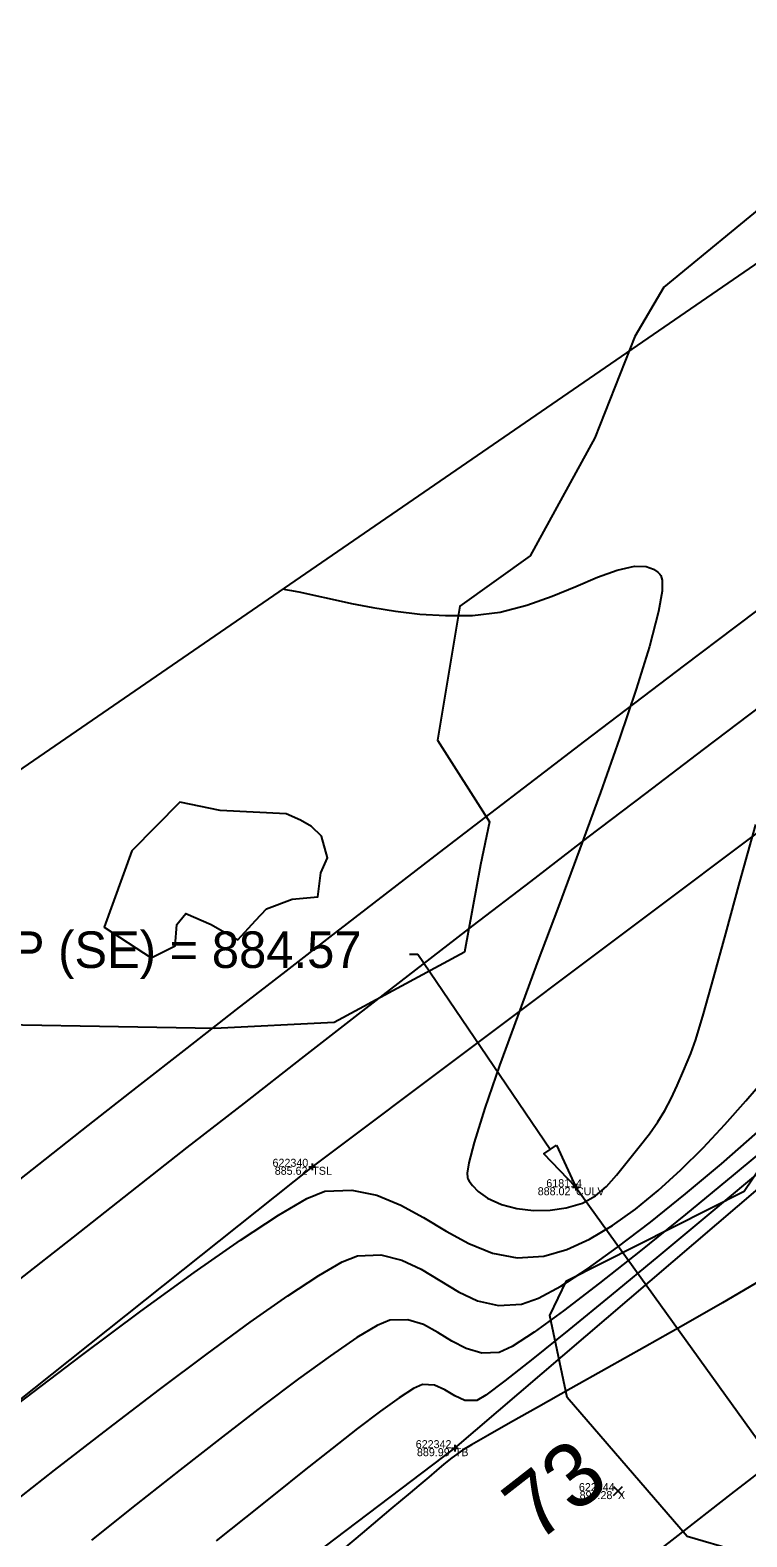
# Model space of a CAD drawing. Extents: x 1957117 to 1971063, y 701601 to 715861.
# Drawn here: x 1964938.7 to 1964970, y 708726.4 to 708792.3 of the extents above; entities that cross this region are included whole.
import ezdxf

# ---------------------------------------------------------------- set-up
doc = ezdxf.new("R2010")
doc.units = 0
for name, color, linetype in [('AP_X_Lights', 7, 'Continuous'), ('DR_X_Text', 7, 'Continuous'), ('DT_X_Break_Line', 7, 'Continuous'), ('DT_X_Contour_Major', 7, 'Continuous'), ('DT_X_Contour_Minor', 7, 'Continuous'), ('DT_X_TIN_Hull', 7, 'Continuous'), ('GE_P_CL_50', 7, 'Continuous'), ('GE_X_CL_20', 7, 'Continuous'), ('PV_P_Drive', 7, 'Continuous'), ('PV_P_Shoulder', 7, 'Continuous'), ('RS_Raster1', 7, 'Continuous'), ('RW_X_Esmt_RR', 7, 'Continuous'), ('SC_Scratch1', 7, 'Continuous'), ('SC_Shading5', 7, 'Continuous'), ('VG_X_Tree_Line_Rt', 7, 'Continuous')]:
    doc.layers.add(name, color=color, linetype=linetype)

msp = doc.modelspace()

# ---------------------------------------------------------------- linework, layer by layer
at = {"layer": 'AP_X_Lights'}
for p, q in [((1964964.2, 708728.24), (1964964.588, 708728.63)), ((1964964.2, 708728.63), (1964964.588, 708728.24))]:
    msp.add_line(p, q, dxfattribs=at)
at = {"layer": 'DR_X_Text'}
for points in [[(1964955.643, 708751.906), (1964955.283, 708751.906)], [(1964961.434, 708743.379), (1964955.643, 708751.906)]]:
    msp.add_lwpolyline(points, dxfattribs=at)
msp.add_lwpolyline([(1964961.71, 708743.567), (1964962.558, 708741.725), (1964961.159, 708743.192)], close=True, dxfattribs=at)
at = {"layer": 'DT_X_Break_Line'}
for points in [[(1965027.084, 708795.395), (1964985.769, 708768.725), (1964951.036, 708742.62), (1964905.566, 708706.423), (1964871.901, 708678.374), (1964831.983, 708645.313), (1964782.922, 708598.307), (1964751.996, 708567.82), (1964719.389, 708526.502), (1964685.037, 708487.314), (1964653.423, 708447.943), (1964627.715, 708415.247), (1964594.051, 708377.643), (1964565.802, 708337.308), (1964534.904, 708296.781), (1964506.85, 708256.405), (1964478.704, 708214.875), (1964453.755, 708170.775)], [(1964459.419, 708166.066), (1964484.47, 708210.071), (1964517.163, 708248.532), (1964551.272, 708286.883), (1964576.637, 708328.512), (1964605.613, 708370.101), (1964635.976, 708409.606), (1964662.807, 708439.954), (1964694.29, 708479.765), (1964724.075, 708520.081), (1964753.89, 708554.285), (1964794.454, 708592.201), (1964843.924, 708634.62), (1964878.394, 708661.199), (1964893.281, 708673.503), (1964913.837, 708697.422), (1964957.262, 708730.313), (1964994.166, 708761.913), (1965030.611, 708787.347)]]:
    msp.add_lwpolyline(points, dxfattribs=at)
at = {"layer": 'DT_X_Contour_Major'}
for points in [[(1964949.739, 708767.889), (1964949.863, 708767.871), (1964950.12, 708767.828), (1964950.527, 708767.749), (1964951.108, 708767.624), (1964951.897, 708767.444), (1964952.755, 708767.256), (1964953.68, 708767.073), (1964954.672, 708766.914), (1964955.73, 708766.794), (1964956.853, 708766.73), (1964958.041, 708766.736), (1964959.245, 708766.882), (1964960.406, 708767.18), (1964961.512, 708767.573), (1964962.549, 708768), (1964963.504, 708768.4), (1964964.362, 708768.714), (1964965.112, 708768.882), (1964965.624, 708768.871), (1964965.952, 708768.757), (1964966.143, 708768.624), (1964966.23, 708768.539), (1964966.274, 708768.472), (1964966.326, 708768.269), (1964966.32, 708767.801), (1964966.168, 708766.898), (1964965.776, 708765.379), (1964965.195, 708763.501), (1964964.466, 708761.345), (1964963.629, 708758.991), (1964962.723, 708756.518), (1964961.79, 708754.007), (1964960.869, 708751.538), (1964960, 708749.191), (1964959.222, 708747.046), (1964958.577, 708745.184), (1964958.104, 708743.684), (1964957.877, 708742.799), (1964957.808, 708742.345), (1964957.815, 708742.153), (1964957.835, 708742.092), (1964957.894, 708741.988), (1964958.033, 708741.794), (1964958.286, 708741.533), (1964958.696, 708741.243), (1964959.302, 708740.969), (1964959.982, 708740.793), (1964960.703, 708740.711), (1964961.433, 708740.721), (1964962.138, 708740.819), (1964962.846, 708741.035), (1964963.413, 708741.347), (1964963.893, 708741.754), (1964964.336, 708742.249), (1964964.795, 708742.829), (1964965.32, 708743.489), (1964965.766, 708744.057), (1964966.131, 708744.579), (1964966.439, 708745.087), (1964966.714, 708745.61), (1964966.98, 708746.178), (1964967.262, 708746.822), (1964967.584, 708747.571), (1964967.793, 708748.183), (1964968.126, 708749.306), (1964968.569, 708750.874), (1964969.107, 708752.822), (1964969.728, 708755.083), (1964970.418, 708757.592)], [(1964949.739, 708767.889), (1964949.863, 708767.871), (1964950.12, 708767.828), (1964950.527, 708767.749), (1964951.108, 708767.624), (1964951.897, 708767.444), (1964952.755, 708767.256), (1964953.68, 708767.073), (1964954.672, 708766.914), (1964955.73, 708766.794), (1964956.853, 708766.73), (1964958.041, 708766.736), (1964959.245, 708766.882), (1964960.406, 708767.18), (1964961.512, 708767.573), (1964962.549, 708768), (1964963.504, 708768.4), (1964964.362, 708768.714), (1964965.112, 708768.882), (1964965.624, 708768.871), (1964965.952, 708768.757), (1964966.143, 708768.624), (1964966.23, 708768.539), (1964966.274, 708768.472), (1964966.326, 708768.269), (1964966.32, 708767.801), (1964966.168, 708766.898), (1964965.776, 708765.379), (1964965.195, 708763.501), (1964964.466, 708761.345), (1964963.629, 708758.991), (1964962.723, 708756.518), (1964961.79, 708754.007), (1964960.869, 708751.538), (1964960, 708749.191), (1964959.222, 708747.046), (1964958.577, 708745.184), (1964958.104, 708743.684), (1964957.877, 708742.799), (1964957.808, 708742.345), (1964957.815, 708742.153), (1964957.835, 708742.092), (1964957.894, 708741.988), (1964958.033, 708741.794), (1964958.286, 708741.533), (1964958.696, 708741.243), (1964959.302, 708740.969), (1964959.982, 708740.793), (1964960.703, 708740.711), (1964961.433, 708740.721), (1964962.138, 708740.819), (1964962.846, 708741.035), (1964963.413, 708741.347), (1964963.893, 708741.754), (1964964.336, 708742.249), (1964964.795, 708742.829), (1964965.32, 708743.489), (1964965.766, 708744.057), (1964966.131, 708744.579), (1964966.439, 708745.087), (1964966.714, 708745.61), (1964966.98, 708746.178), (1964967.262, 708746.822), (1964967.584, 708747.571), (1964967.793, 708748.183), (1964968.126, 708749.306), (1964968.569, 708750.874), (1964969.107, 708752.822), (1964969.728, 708755.083), (1964970.418, 708757.592)], [(1964970.624, 708737.64), (1964968.96, 708736.671), (1964967.253, 708735.692), (1964965.55, 708734.724), (1964963.897, 708733.791), (1964962.339, 708732.916), (1964960.923, 708732.122), (1964959.696, 708731.433), (1964958.703, 708730.871), (1964957.99, 708730.46), (1964957.604, 708730.223), (1964957.141, 708729.891), (1964956.785, 708729.611), (1964956.469, 708729.342), (1964956.126, 708729.043), (1964955.688, 708728.675), (1964955.312, 708728.361), (1964954.469, 708727.654), (1964953.209, 708726.596), (1964951.58, 708725.228)], [(1964970.624, 708737.64), (1964968.96, 708736.671), (1964967.253, 708735.692), (1964965.55, 708734.724), (1964963.897, 708733.791), (1964962.339, 708732.916), (1964960.923, 708732.122), (1964959.696, 708731.433), (1964958.703, 708730.871), (1964957.99, 708730.46), (1964957.604, 708730.223), (1964957.141, 708729.891), (1964956.785, 708729.611), (1964956.469, 708729.342), (1964956.126, 708729.043), (1964955.688, 708728.675), (1964955.312, 708728.361), (1964954.469, 708727.654), (1964953.209, 708726.596), (1964951.58, 708725.228)]]:
    msp.add_lwpolyline(points, dxfattribs=at)
at = {"layer": 'DT_X_Contour_Minor'}
for points in [[(1964938.146, 708732.244), (1964940.947, 708734.367), (1964943.54, 708736.298), (1964945.874, 708737.993), (1964947.897, 708739.409), (1964949.556, 708740.503), (1964950.801, 708741.229), (1964951.579, 708741.546), (1964952.761, 708741.603), (1964953.86, 708741.376), (1964954.898, 708740.946), (1964955.899, 708740.395), (1964956.885, 708739.806), (1964957.882, 708739.262), (1964958.911, 708738.843), (1964959.995, 708738.632), (1964961.16, 708738.712), (1964962.156, 708739.004), (1964963.158, 708739.457), (1964964.162, 708740.05), (1964965.164, 708740.766), (1964966.159, 708741.584), (1964967.143, 708742.486), (1964968.112, 708743.454), (1964969.061, 708744.467), (1964969.985, 708745.507), (1964970.882, 708746.555)], [(1964938.146, 708732.244), (1964940.947, 708734.367), (1964943.54, 708736.298), (1964945.874, 708737.993), (1964947.897, 708739.409), (1964949.556, 708740.503), (1964950.801, 708741.229), (1964951.579, 708741.546), (1964952.761, 708741.603), (1964953.86, 708741.376), (1964954.898, 708740.946), (1964955.899, 708740.395), (1964956.885, 708739.806), (1964957.882, 708739.262), (1964958.911, 708738.843), (1964959.995, 708738.632), (1964961.16, 708738.712), (1964962.156, 708739.004), (1964963.158, 708739.457), (1964964.162, 708740.05), (1964965.164, 708740.766), (1964966.159, 708741.584), (1964967.143, 708742.486), (1964968.112, 708743.454), (1964969.061, 708744.467), (1964969.985, 708745.507), (1964970.882, 708746.555)], [(1964937.348, 708727.451), (1964939.772, 708729.35), (1964942.124, 708731.173), (1964944.361, 708732.884), (1964946.442, 708734.446), (1964948.323, 708735.822), (1964949.963, 708736.974), (1964951.318, 708737.868), (1964952.346, 708738.465), (1964953.005, 708738.728), (1964954.032, 708738.766), (1964954.953, 708738.539), (1964955.801, 708738.135), (1964956.611, 708737.644), (1964957.42, 708737.156), (1964958.261, 708736.76), (1964959.17, 708736.547), (1964960.182, 708736.605), (1964960.923, 708736.873), (1964961.894, 708737.402), (1964963.057, 708738.155), (1964964.377, 708739.101), (1964965.818, 708740.204), (1964967.342, 708741.433), (1964968.913, 708742.752), (1964970.495, 708744.128)], [(1964937.348, 708727.451), (1964939.772, 708729.35), (1964942.124, 708731.173), (1964944.361, 708732.884), (1964946.442, 708734.446), (1964948.323, 708735.822), (1964949.963, 708736.974), (1964951.318, 708737.868), (1964952.346, 708738.465), (1964953.005, 708738.728), (1964954.032, 708738.766), (1964954.953, 708738.539), (1964955.801, 708738.135), (1964956.611, 708737.644), (1964957.42, 708737.156), (1964958.261, 708736.76), (1964959.17, 708736.547), (1964960.182, 708736.605), (1964960.923, 708736.873), (1964961.894, 708737.402), (1964963.057, 708738.155), (1964964.377, 708739.101), (1964965.818, 708740.204), (1964967.342, 708741.433), (1964968.913, 708742.752), (1964970.495, 708744.128)], [(1964971.579, 708744.042), (1964969.431, 708742.246), (1964967.348, 708740.53), (1964965.382, 708738.94), (1964963.587, 708737.523), (1964962.019, 708736.324), (1964960.729, 708735.39), (1964959.773, 708734.766), (1964959.204, 708734.498), (1964958.441, 708734.47), (1964957.763, 708734.667), (1964957.135, 708734.999), (1964956.523, 708735.379), (1964955.891, 708735.717), (1964955.205, 708735.923), (1964954.431, 708735.91), (1964953.869, 708735.677), (1964952.988, 708735.148), (1964951.83, 708734.358), (1964950.435, 708733.348), (1964948.847, 708732.153), (1964947.106, 708730.812), (1964945.255, 708729.363), (1964943.334, 708727.843), (1964941.387, 708726.29)], [(1964971.579, 708744.042), (1964969.431, 708742.246), (1964967.348, 708740.53), (1964965.382, 708738.94), (1964963.587, 708737.523), (1964962.019, 708736.324), (1964960.729, 708735.39), (1964959.773, 708734.766), (1964959.204, 708734.498), (1964958.441, 708734.47), (1964957.763, 708734.667), (1964957.135, 708734.999), (1964956.523, 708735.379), (1964955.891, 708735.717), (1964955.205, 708735.923), (1964954.431, 708735.91), (1964953.869, 708735.677), (1964952.988, 708735.148), (1964951.83, 708734.358), (1964950.435, 708733.348), (1964948.847, 708732.153), (1964947.106, 708730.812), (1964945.255, 708729.363), (1964943.334, 708727.843), (1964941.387, 708726.29)], [(1964970.864, 708742.626), (1964968.46, 708740.617), (1964966.186, 708738.728), (1964964.096, 708737.002), (1964962.242, 708735.486), (1964960.676, 708734.221), (1964959.449, 708733.255), (1964958.615, 708732.63), (1964958.226, 708732.391), (1964957.709, 708732.405), (1964957.26, 708732.603), (1964956.834, 708732.865), (1964956.381, 708733.068), (1964955.856, 708733.092), (1964955.464, 708732.919), (1964954.837, 708732.519), (1964954.01, 708731.926), (1964953.018, 708731.176), (1964951.898, 708730.302), (1964950.684, 708729.34), (1964949.413, 708728.323), (1964948.119, 708727.285), (1964946.839, 708726.262)], [(1964970.864, 708742.626), (1964968.46, 708740.617), (1964966.186, 708738.728), (1964964.096, 708737.002), (1964962.242, 708735.486), (1964960.676, 708734.221), (1964959.449, 708733.255), (1964958.615, 708732.63), (1964958.226, 708732.391), (1964957.709, 708732.405), (1964957.26, 708732.603), (1964956.834, 708732.865), (1964956.381, 708733.068), (1964955.856, 708733.092), (1964955.464, 708732.919), (1964954.837, 708732.519), (1964954.01, 708731.926), (1964953.018, 708731.176), (1964951.898, 708730.302), (1964950.684, 708729.34), (1964949.413, 708728.323), (1964948.119, 708727.285), (1964946.839, 708726.262)]]:
    msp.add_lwpolyline(points, dxfattribs=at)
at = {"layer": 'DT_X_TIN_Hull'}
msp.add_lwpolyline([(1965229.433, 708962.489), (1965134.592, 708906.013), (1965052.016, 708851.054), (1965014.475, 708817.576), (1964976.735, 708786.46), (1964887.737, 708725.236), (1964864.332, 708707.968), (1964815.132, 708662.146), (1964740.088, 708569.631), (1964688.369, 708544.978), (1964659.827, 708507.43), (1964628.565, 708467.346), (1964565.251, 708398.915), (1964542.619, 708352.932), (1964514.455, 708311.914), (1964482.812, 708271.341), (1964453.052, 708232.416), (1964424.104, 708190.997), (1964395.101, 708149.619)], dxfattribs=at)
at = {"layer": 'GE_P_CL_50'}
msp.add_lwpolyline([(1964962.558, 708741.725), (1964979.001, 708718.857)], dxfattribs=at)
at = {"layer": 'GE_X_CL_20'}
msp.add_arc((1966139.697, 707219.062), 1909.859, 120.84471, 144.852303, dxfattribs=at)
at = {"layer": 'PV_P_Drive'}
for p, q in [((1964950.89, 708742.62), (1964951.182, 708742.62)), ((1964951.036, 708742.766), (1964951.036, 708742.474)), ((1964951.036, 708742.62), (1964951.036, 708742.62)), ((1964962.412, 708741.725), (1964962.704, 708741.725)), ((1964962.558, 708741.871), (1964962.558, 708741.579)), ((1964962.558, 708741.725), (1964962.558, 708741.725)), ((1964957.262, 708730.459), (1964957.262, 708730.167)), ((1964957.116, 708730.313), (1964957.408, 708730.313)), ((1964957.262, 708730.313), (1964957.262, 708730.313))]:
    msp.add_line(p, q, dxfattribs=at)
at = {"layer": 'RW_X_Esmt_RR'}
for centre, radius, start, end in [((1966120.586, 707244.515), 1904.605, 120.74585, 145.147416), ((1966139.697, 707219.062), 1879.859, 120.84471, 144.852303), ((1966139.697, 707219.062), 1939.859, 124.097571, 144.852303)]:
    msp.add_arc(centre, radius, start, end, dxfattribs=at)
at = {"layer": 'SC_Shading5'}
for points in [[(1963589.678, 706586.994), (1963626.625, 706689.548), (1963651.76, 706746.832), (1963668.09, 706778.596), (1963682.768, 706805.402), (1963734.424, 706911.594), (1963826.849, 707116.717), (1963877.258, 707215.645), (1963964.981, 707354.472), (1964070.526, 707509.355), (1964132.574, 707601.994), (1964163.9, 707642.169), (1964191.2, 707685.167), (1964278.98, 707807.131), (1964326.11, 707874.364), (1964396.427, 707968.962), (1964508.519, 708133.679), (1964655.588, 708336.552), (1964745.319, 708429.172), (1964840.327, 708522.317), (1964988.178, 708660.245), (1965089.796, 708739.041), (1965251.743, 708835.216), (1965415.807, 708922.048), (1965866.2, 709149.38), (1966173.543, 709294.131), (1966283.627, 709338.196), (1966534.003, 709419.214), (1966689.084, 709471.266), (1967008.468, 709641.817), (1967166.677, 709750.124), (1967422.113, 709931.083), (1967818.707, 710198.831), (1968187.021, 710459.852), (1968360.589, 710592.493), (1968496.543, 710707.847), (1968606.427, 710809.378), (1968733.391, 710937.091), (1968807.28, 711025.4), (1968843.008, 711077.094), (1968863.233, 711106.099), (1968909.747, 711171.311), (1968974.133, 711279.559), (1969130.932, 711546.915), (1969247.433, 711744.686), (1969402.714, 712016.424), (1969505.287, 712191.789), (1969666.311, 712460.805), (1969771.586, 712639.896), (1969880.058, 712820.917), (1969964.994, 712955.706), (1969990.005, 713000.084), (1970030.065, 713068.479)], [(1963609.915, 706579.703), (1963646.615, 706681.572), (1963671.193, 706737.585), (1963687.092, 706768.511), (1963701.884, 706795.526), (1963753.906, 706902.469), (1963846.249, 707107.41), (1963895.973, 707204.994), (1963982.966, 707342.667), (1964088.35, 707497.312), (1964150.015, 707589.379), (1964181.502, 707629.761), (1964209.024, 707673.109), (1964296.517, 707794.674), (1964343.552, 707861.772), (1964413.958, 707956.489), (1964526.123, 708121.313), (1964672.104, 708322.686), (1964760.576, 708414.006), (1964855.195, 708506.77), (1965002.134, 708643.847), (1965101.925, 708721.226), (1965262.272, 708816.451), (1965425.685, 708902.939), (1965875.63, 709130.044), (1966182.13, 709274.398), (1966290.944, 709317.954), (1966540.737, 709398.785), (1966697.632, 709451.445), (1967019.644, 709623.399), (1967178.971, 709732.471), (1967434.35, 709913.39), (1967830.945, 710181.14), (1968199.774, 710442.525), (1968374.086, 710575.735), (1968510.806, 710691.739), (1968621.36, 710793.889), (1968749.296, 710922.58), (1968824.413, 711012.355), (1968860.678, 711064.827), (1968880.812, 711093.701), (1968927.778, 711159.547), (1968992.655, 711268.62), (1969149.476, 711536.015), (1969266.039, 711733.891), (1969421.336, 712005.657), (1969523.8, 712180.835), (1969684.812, 712449.831), (1969790.084, 712628.917), (1969898.385, 712809.653), (1969983.474, 712944.685), (1970008.657, 712989.367), (1970048.626, 713057.607)]]:
    msp.add_spline(points, degree=3, dxfattribs=at)
at = {"layer": 'VG_X_Tree_Line_Rt'}
for points in [[(1964992.357, 708796.305), (1964991.675, 708792.316), (1964991.073, 708790.882), (1964982.007, 708787.229), (1964977.182, 708785.028), (1964974.237, 708785.032), (1964971.227, 708785.053), (1964966.406, 708781.085), (1964965.136, 708778.931), (1964963.379, 708774.494), (1964960.558, 708769.342), (1964957.486, 708767.141), (1964956.51, 708761.282), (1964958.785, 708757.7), (1964958.386, 708755.824), (1964957.683, 708752.011), (1964951.992, 708748.936), (1964946.759, 708748.664), (1964933.333, 708748.907)], [(1964949.888, 708758.061), (1964947.013, 708758.2), (1964945.253, 708758.57), (1964943.155, 708756.432), (1964941.942, 708753.092), (1964943.988, 708751.76)], [(1964943.988, 708751.76), (1964945.048, 708752.284), (1964945.118, 708753.209), (1964945.512, 708753.694), (1964946.614, 708753.22), (1964947.779, 708752.548), (1964948.55, 708753.397), (1964949.027, 708753.9), (1964950.16, 708754.324), (1964951.276, 708754.428), (1964951.407, 708755.477), (1964951.698, 708756.128), (1964951.433, 708757.076), (1964951.008, 708757.509), (1964950.516, 708757.784), (1964949.888, 708758.061)], [(1964971.816, 708725.174), (1964967.423, 708726.445), (1964962.176, 708732.524), (1964961.416, 708736.117), (1964962.15, 708737.636), (1964969.913, 708741.546), (1964970.642, 708742.633), (1964977.16, 708751.477), (1964983.291, 708754.295), (1964986.841, 708753.98), (1964992.751, 708750.419), (1964995.853, 708746.504), (1964988.987, 708739.668), (1964988.987, 708739.668), (1964987.134, 708735.952), (1964984.595, 708733.075), (1964982.932, 708730.938), (1964980.595, 708725.297)]]:
    msp.add_lwpolyline(points, dxfattribs=at)

# ---------------------------------------------------------------- texts
at = {"layer": 'DR_X_Text'}
msp.add_text('INV. 36" VCP (SE) = 884.57', height=1.6, dxfattribs=at).set_placement((1964926.444, 708751.314))
at = {"layer": 'GE_X_CL_20'}
msp.add_text('73', height=2.8, rotation=37.9656, dxfattribs=at).set_placement((1964960.834, 708726.123))
at = {"layer": 'PV_P_Shoulder'}
for s, p in [('885.62', (1964949.394, 708742.27)), ('888.02', (1964960.888, 708741.375)), ('889.99', (1964955.609, 708729.963)), ('890.28', (1964962.719, 708728.085))]:
    msp.add_text(s, height=0.35, dxfattribs=at).set_placement(p)
at = {"layer": 'RS_Raster1'}
for s, p in [('622340', (1964949.297, 708742.62)), ('618114', (1964961.263, 708741.725)), ('622342', (1964955.556, 708730.313)), ('622344', (1964962.688, 708728.435))]:
    msp.add_text(s, height=0.35, dxfattribs=at).set_placement(p)
at = {"layer": 'SC_Scratch1'}
for s, p in [('TSL', (1964951.036, 708742.27)), ('CULV', (1964962.558, 708741.375)), ('TB', (1964957.262, 708729.963)), ('X', (1964964.394, 708728.085))]:
    msp.add_text(s, height=0.35, dxfattribs=at).set_placement(p)

doc.saveas('drawing.dxf')
